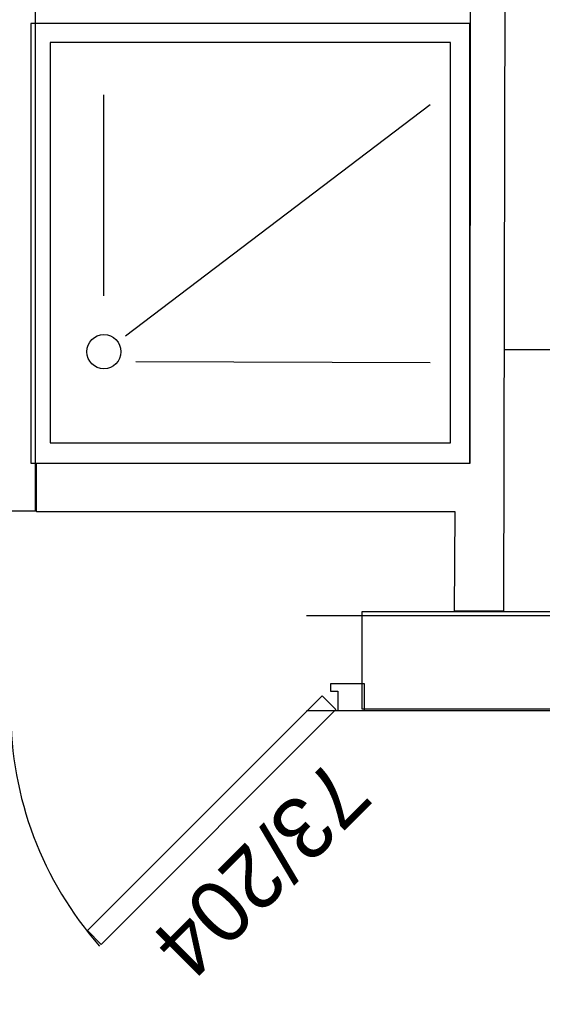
# Model space of a CAD drawing. Header units: millimetres. Extents: x -15 to 127, y -65 to 67.
# Tile 439 of 476: x 113.536 to 113.643, y 29.974 to 30.176. Entities that reach past the tile are written whole.
import ezdxf

# ---------------------------------------------------------------- set-up
doc = ezdxf.new("R2010")
doc.units = ezdxf.units.MM
doc.header["$MEASUREMENT"] = 0
doc.linetypes.add('PC_DASH_2', pattern=[0.125, 0.05555555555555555, -0.06944444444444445])
doc.layers.add('Calque 5', color=7, linetype='Continuous')
doc.styles.get("Standard").update_dxf_attribs({"font": 'BKANT.TTF'})

# ---------------------------------------------------------------- blocks, each defined once
blk = doc.blocks.new('PD_31090')
at = {"layer": 'Calque 5', "color": 0}
for points in [[(46.06868711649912, -36.8923012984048), (46.06868711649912, -36.88680130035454), (46.0616871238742, -36.88680130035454), (46.0616871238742, -36.88830129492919), (46.06318711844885, -36.88830129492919), (46.06318710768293, -36.8923012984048), (46.06868711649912, -36.8923012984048)], [(46.01474016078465, -36.94017256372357), (46.01191173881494, -36.93734414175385), (46.05999499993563, -36.88926088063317), (46.06282342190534, -36.89208930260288), (46.01474016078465, -36.94017256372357)]]:
    blk.add_lwpolyline(points, dxfattribs=at)
blk.add_arc((46.06918710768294, -36.8923012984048), 0.07299997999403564, 180, 221.3480925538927, dxfattribs=at)
blk = doc.blocks.new('PD_31256')
at = {"layer": 'Calque 5', "color": 0}
for points in [[(46.16075546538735, -36.89224733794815), (46.16625546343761, -36.89224733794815), (46.16625546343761, -36.9008333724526), (46.16475546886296, -36.9008333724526), (46.16475546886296, -36.8989935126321), (46.16075546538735, -36.89899352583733), (46.16075546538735, -36.89224733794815)], [(46.160754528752, -37.04086159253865), (46.160754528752, -37.04486159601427), (46.06775455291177, -37.04486159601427), (46.06775455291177, -37.04086159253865), (46.160754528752, -37.04086159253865)], [(46.16075451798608, -37.05175906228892), (46.16625451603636, -37.05175906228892), (46.16625451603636, -37.04312535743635), (46.1647545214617, -37.04312535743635), (46.1647545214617, -37.04497543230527), (46.16075451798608, -37.04497544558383), (46.16075451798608, -37.05175906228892)]]:
    blk.add_lwpolyline(points, dxfattribs=at)
for centre, radius, start, end in [((46.16075547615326, -36.89886147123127), 0.05299999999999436, 180, 270), ((46.16075451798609, -37.04486143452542), 0.09299997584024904, 90, 180)]:
    blk.add_arc(centre, radius, start, end, dxfattribs=at)
blk = doc.blocks.new('PD_32436')
at = {"layer": 'Calque 5', "color": 0}
for points in [[(46.06868711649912, -36.8923012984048), (46.06868711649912, -36.88680130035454), (46.0616871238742, -36.88680130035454), (46.0616871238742, -36.88830129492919), (46.06318711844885, -36.88830129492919), (46.06318710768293, -36.8923012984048), (46.06868711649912, -36.8923012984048)], [(46.01474016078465, -36.94017256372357), (46.01191173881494, -36.93734414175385), (46.05999499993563, -36.88926088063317), (46.06282342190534, -36.89208930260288), (46.01474016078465, -36.94017256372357)]]:
    blk.add_lwpolyline(points, dxfattribs=at)
blk.add_arc((46.06918710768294, -36.8923012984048), 0.07299997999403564, 180, 221.3480925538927, dxfattribs=at)
blk = doc.blocks.new('PD_32602')
at = {"layer": 'Calque 5', "color": 0}
for points in [[(46.16075546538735, -36.89224733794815), (46.16625546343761, -36.89224733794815), (46.16625546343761, -36.9008333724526), (46.16475546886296, -36.9008333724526), (46.16475546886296, -36.8989935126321), (46.16075546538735, -36.89899352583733), (46.16075546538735, -36.89224733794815)], [(46.160754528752, -37.04086159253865), (46.160754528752, -37.04486159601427), (46.06775455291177, -37.04486159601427), (46.06775455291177, -37.04086159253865), (46.160754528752, -37.04086159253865)], [(46.16075451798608, -37.05175906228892), (46.16625451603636, -37.05175906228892), (46.16625451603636, -37.04312535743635), (46.1647545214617, -37.04312535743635), (46.1647545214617, -37.04497543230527), (46.16075451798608, -37.04497544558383), (46.16075451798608, -37.05175906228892)]]:
    blk.add_lwpolyline(points, dxfattribs=at)
for centre, radius, start, end in [((46.16075547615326, -36.89886147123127), 0.05299999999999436, 180, 270), ((46.16075451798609, -37.04486143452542), 0.09299997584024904, 90, 180)]:
    blk.add_arc(centre, radius, start, end, dxfattribs=at)

msp = doc.modelspace()

# ---------------------------------------------------------------- linework, layer by layer
at = {"layer": 'Calque 5', "color": 0}
for p, q in [((113.5536428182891, 30.11945607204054), (113.5536428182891, 30.16059924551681)), ((113.5536428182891, 30.11945607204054), (113.5536428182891, 30.16059924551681)), ((113.5580926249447, 30.11123087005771), (113.6205227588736, 30.15859924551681)), ((113.5580926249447, 30.11123087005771), (113.6205227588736, 30.15859924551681)), ((113.7889374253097, 30.10837936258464), (113.6356749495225, 30.10837936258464)), ((113.7889374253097, 30.10837936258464), (113.6356749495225, 30.10837936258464)), ((113.5602053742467, 30.1059862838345), (113.6205227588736, 30.10578995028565)), ((113.5602053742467, 30.1059862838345), (113.6205227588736, 30.10578995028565))]:
    msp.add_line(p, q, dxfattribs=at)
at = {"layer": 'Calque 5', "color": 0, "linetype": 'PC_DASH_2'}
for p, q in [((111.7951603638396, 30.05399058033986), (114.5518720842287, 30.05399058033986)), ((111.7951603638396, 30.05399058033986), (114.5518720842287, 30.05399058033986)), ((111.7951603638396, 30.03451558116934), (114.5518720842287, 30.03451558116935)), ((111.7951603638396, 30.03451558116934), (114.5518720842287, 30.03451558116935))]:
    msp.add_line(p, q, dxfattribs=at)
at = {"layer": 'Calque 5', "color": 0}
for points in [[(113.5295315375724, 30.68032878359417), (113.539531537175, 30.68032878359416), (113.539531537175, 30.07529574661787), (113.5295315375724, 30.07529574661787), (113.5295315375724, 30.68032878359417)], [(113.5295315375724, 30.68032878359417), (113.539531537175, 30.68032878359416), (113.539531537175, 30.07529574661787), (113.5295315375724, 30.07529574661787), (113.5295315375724, 30.68032878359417)], [(113.635506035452, 30.05483774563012), (113.6254609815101, 30.05486426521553), (113.6256392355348, 30.07519094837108), (113.539847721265, 30.07516442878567), (113.539847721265, 30.08519128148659), (113.6286842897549, 30.08519128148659), (113.6287687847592, 30.18243104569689), (113.6357687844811, 30.18243104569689), (113.635506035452, 30.05483774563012)], [(113.635506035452, 30.05483774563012), (113.6254609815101, 30.05486426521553), (113.6256392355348, 30.07519094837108), (113.539847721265, 30.07516442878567), (113.539847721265, 30.08519128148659), (113.6286842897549, 30.08519128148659), (113.6287687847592, 30.18243104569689), (113.6357687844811, 30.18243104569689), (113.635506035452, 30.05483774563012)], [(113.5386429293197, 30.08517036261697), (113.6286429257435, 30.08517036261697), (113.6286429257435, 30.17517035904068), (113.5386429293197, 30.17517035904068), (113.5386429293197, 30.08517036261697)], [(113.5386429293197, 30.08517036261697), (113.6286429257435, 30.08517036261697), (113.6286429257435, 30.17517035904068), (113.5386429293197, 30.17517035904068), (113.5386429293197, 30.08517036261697)], [(113.5426187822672, 30.08933698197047), (113.6246627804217, 30.08933698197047), (113.6246627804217, 30.17133698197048), (113.5426187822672, 30.17133698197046), (113.5426187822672, 30.08933698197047)], [(113.5426187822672, 30.08933698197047), (113.6246627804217, 30.08933698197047), (113.6246627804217, 30.17133698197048), (113.5426187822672, 30.17133698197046), (113.5426187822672, 30.08933698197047)], [(113.7998700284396, 30.03479078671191), (113.6065394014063, 30.03479078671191), (113.6065394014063, 30.05479078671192), (113.7998700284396, 30.05479078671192), (113.7998700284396, 30.03479078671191)], [(113.7998700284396, 30.03479078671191), (113.6065394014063, 30.03479078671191), (113.6065394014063, 30.05479078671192), (113.7998700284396, 30.05479078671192), (113.7998700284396, 30.03479078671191)]]:
    msp.add_lwpolyline(points, dxfattribs=at)
msp.add_circle((113.5536428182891, 30.1079863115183), 0.003500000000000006, dxfattribs=at)
msp.add_circle((113.5536428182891, 30.1079863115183), 0.003500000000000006, dxfattribs=at)

# ---------------------------------------------------------------- block references
at = {"layer": 'Calque 5'}
for name in ['PD_31090', 'PD_32436', 'PD_31256', 'PD_32602']:
    msp.add_blockref(name, (67.5383568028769, 66.9267819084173), dxfattribs=at)

# ---------------------------------------------------------------- texts
at = {"layer": 'Calque 5', "color": 0, "insert": (113.6091801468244, 30.01616499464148), "char_height": 0.01267795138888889, "width": 0.05291666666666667, "attachment_point": 1, "rotation": 225.00000000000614}
msp.add_mtext('{\\fArial|b0|i0|c0|p34;\\W0.98;73/204}', dxfattribs=at)
msp.add_mtext('{\\fArial|b0|i0|c0|p34;\\W0.98;73/204}', dxfattribs=at)
msp.add_mtext('{\\fArial|b0|i0|c0|p34;\\W0.98;73/204}', dxfattribs=at)
msp.add_mtext('{\\fArial|b0|i0|c0|p34;\\W0.98;73/204}', dxfattribs=at)

doc.saveas('drawing.dxf')
